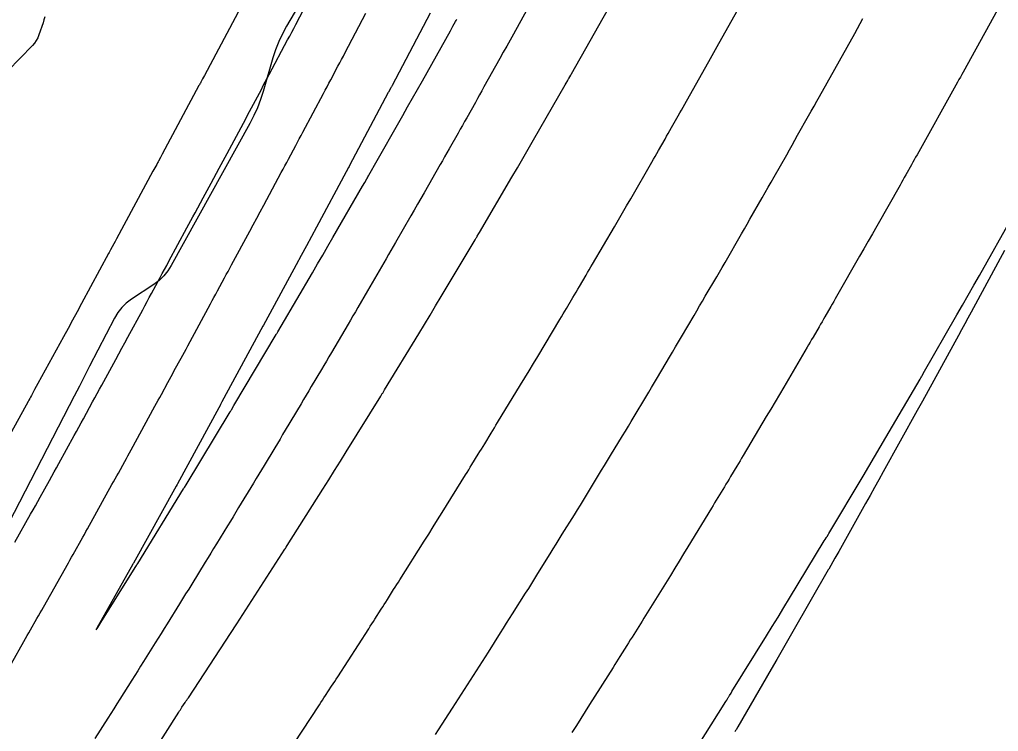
# Model space of a CAD drawing. Extents: x 1005228 to 1008882, y 1883389 to 1885754.
# Drawn here: x 1008294.8 to 1008346.5, y 1884822.7 to 1884860.4 of the extents above; entities that cross this region are included whole.
import ezdxf

# ---------------------------------------------------------------- set-up
doc = ezdxf.new("R2010")
doc.units = 0
for name, color, linetype in [('ATDIMS', 7, 'Continuous'), ('C-ANNO-NOTE', 7, 'Continuous'), ('TSOBSTACLE', 7, 'Continuous')]:
    doc.layers.add(name, color=color, linetype=linetype)

msp = doc.modelspace()

# ---------------------------------------------------------------- linework, layer by layer
at = {"layer": 'ATDIMS'}
for points in [[(1008309.29, 1884822.099), (1008310.634, 1884824.149), (1008310.714, 1884824.272), (1008310.795, 1884824.396), (1008310.876, 1884824.519), (1008310.957, 1884824.642), (1008311.279, 1884825.136), (1008311.36, 1884825.259), (1008311.44, 1884825.383), (1008311.52, 1884825.507), (1008311.6, 1884825.63), (1008313.236, 1884828.172), (1008313.319, 1884828.301), (1008313.401, 1884828.429), (1008313.483, 1884828.557), (1008313.566, 1884828.685), (1008313.895, 1884829.198), (1008313.977, 1884829.326), (1008314.059, 1884829.455), (1008314.141, 1884829.583), (1008314.222, 1884829.712), (1008314.554, 1884830.239), (1008314.637, 1884830.37), (1008314.719, 1884830.501), (1008314.802, 1884830.632), (1008314.885, 1884830.763), (1008316.17, 1884832.797), (1008316.407, 1884833.173), (1008316.643, 1884833.549), (1008316.878, 1884833.926), (1008317.113, 1884834.303), (1008318.347, 1884836.293), (1008318.432, 1884836.43), (1008318.517, 1884836.567), (1008318.602, 1884836.704), (1008318.687, 1884836.841), (1008319.026, 1884837.39), (1008319.111, 1884837.527), (1008319.196, 1884837.664), (1008319.28, 1884837.802), (1008319.364, 1884837.939), (1008319.705, 1884838.501), (1008319.789, 1884838.641), (1008319.874, 1884838.78), (1008319.959, 1884838.92), (1008320.044, 1884839.059), (1008321.259, 1884841.055), (1008321.485, 1884841.428), (1008321.711, 1884841.802), (1008321.936, 1884842.176), (1008322.161, 1884842.551), (1008323.332, 1884844.51), (1008323.418, 1884844.655), (1008323.505, 1884844.8), (1008323.591, 1884844.945), (1008323.677, 1884845.09), (1008324.023, 1884845.669), (1008324.109, 1884845.814), (1008324.195, 1884845.959), (1008324.281, 1884846.105), (1008324.366, 1884846.25), (1008324.712, 1884846.842), (1008324.798, 1884846.989), (1008324.884, 1884847.136), (1008324.971, 1884847.283), (1008325.057, 1884847.43), (1008326.208, 1884849.395), (1008326.425, 1884849.767), (1008326.642, 1884850.139), (1008326.858, 1884850.512), (1008327.073, 1884850.885), (1008328.187, 1884852.822), (1008328.274, 1884852.973), (1008328.361, 1884853.125), (1008328.448, 1884853.276), (1008328.535, 1884853.428), (1008328.883, 1884854.034), (1008328.97, 1884854.186), (1008329.057, 1884854.338), (1008329.143, 1884854.49), (1008329.229, 1884854.642), (1008329.578, 1884855.262), (1008329.665, 1884855.416), (1008329.752, 1884855.571), (1008329.839, 1884855.725), (1008329.926, 1884855.879), (1008331.286, 1884858.291), (1008331.375, 1884858.449), (1008331.463, 1884858.606), (1008331.552, 1884858.764), (1008331.64, 1884858.922), (1008333.47, 1884862.202)], [(1008306.478, 1884861.002), (1008304.56, 1884857.394), (1008304.465, 1884857.216), (1008304.371, 1884857.039), (1008304.347, 1884856.994), (1008304.323, 1884856.95), (1008304.3, 1884856.906), (1008304.276, 1884856.861), (1008302.332, 1884853.235), (1008302.236, 1884853.056), (1008302.14, 1884852.877), (1008302.116, 1884852.832), (1008302.092, 1884852.788), (1008302.068, 1884852.743), (1008302.043, 1884852.698), (1008301.895, 1884852.425), (1008301.846, 1884852.334), (1008299.914, 1884848.763), (1008299.844, 1884848.633), (1008299.774, 1884848.504), (1008299.599, 1884848.18), (1008299.529, 1884848.051), (1008299.494, 1884847.986), (1008298.074, 1884845.357), (1008297.836, 1884844.917), (1008297.598, 1884844.477), (1008297.359, 1884844.037), (1008297.12, 1884843.597), (1008295.77, 1884841.119), (1008295.684, 1884840.961), (1008295.598, 1884840.802), (1008295.425, 1884840.485), (1008295.382, 1884840.406), (1008295.338, 1884840.327), (1008295.295, 1884840.248), (1008295.251, 1884840.169), (1008293.483, 1884836.974)]]:
    msp.add_lwpolyline(points, dxfattribs=at)
at = {"layer": 'C-ANNO-NOTE'}
for points in [[(1008317.269, 1884874.226), (1008308.903, 1884859.999), (1008308.683, 1884859.597), (1008308.489, 1884859.184), (1008308.322, 1884858.759), (1008308.18, 1884858.323), (1008307.668, 1884856.557), (1008307.528, 1884856.12), (1008307.365, 1884855.693), (1008307.178, 1884855.276), (1008306.967, 1884854.869), (1008302.814, 1884847.363), (1008302.628, 1884847.07), (1008302.412, 1884846.805), (1008302.165, 1884846.568), (1008301.887, 1884846.36), (1008300.715, 1884845.585), (1008300.438, 1884845.377), (1008300.194, 1884845.139), (1008299.984, 1884844.871), (1008299.806, 1884844.573), (1008298.501, 1884842.043), (1008298.23, 1884841.517), (1008297.958, 1884840.991), (1008297.687, 1884840.465), (1008297.416, 1884839.939), (1008294.215, 1884833.729)], [(1008296.138, 1884860.494), (1008296.091, 1884860.334), (1008296.04, 1884860.175), (1008295.825, 1884859.541), (1008295.764, 1884859.388), (1008295.686, 1884859.244), (1008295.593, 1884859.11), (1008295.484, 1884858.985), (1008289.608, 1884852.96)]]:
    msp.add_lwpolyline(points, dxfattribs=at)
at = {"layer": 'TSOBSTACLE'}
for points in [[(1008321.763, 1884861.19), (1008320.878, 1884859.582), (1008320.701, 1884859.261), (1008320.524, 1884858.941), (1008320.346, 1884858.621), (1008320.168, 1884858.301), (1008319.323, 1884856.79), (1008319.21, 1884856.586), (1008319.096, 1884856.383), (1008318.983, 1884856.18), (1008318.869, 1884855.977), (1008318.415, 1884855.164), (1008318.301, 1884854.961), (1008318.187, 1884854.758), (1008318.072, 1884854.555), (1008317.957, 1884854.352), (1008317.483, 1884853.517), (1008317.366, 1884853.31), (1008317.248, 1884853.103), (1008317.131, 1884852.897), (1008317.014, 1884852.69), (1008316.17, 1884851.204), (1008315.996, 1884850.897), (1008315.821, 1884850.591), (1008315.645, 1884850.285), (1008315.469, 1884849.979), (1008314.657, 1884848.571), (1008314.534, 1884848.358), (1008314.411, 1884848.145), (1008314.288, 1884847.932), (1008314.165, 1884847.719), (1008313.673, 1884846.866), (1008313.55, 1884846.653), (1008313.427, 1884846.441), (1008313.303, 1884846.228), (1008313.179, 1884846.016), (1008312.662, 1884845.133), (1008312.534, 1884844.916), (1008312.407, 1884844.698), (1008312.279, 1884844.48), (1008312.151, 1884844.262), (1008311.27, 1884842.757), (1008311.138, 1884842.532), (1008311.005, 1884842.307), (1008310.872, 1884842.082), (1008310.738, 1884841.857), (1008310.204, 1884840.959), (1008310.07, 1884840.734), (1008309.936, 1884840.509), (1008309.803, 1884840.285), (1008309.669, 1884840.06), (1008308.833, 1884838.656), (1008308.694, 1884838.423), (1008308.555, 1884838.19), (1008308.415, 1884837.958), (1008308.275, 1884837.725), (1008307.714, 1884836.797), (1008307.574, 1884836.565), (1008307.433, 1884836.333), (1008307.293, 1884836.101), (1008307.153, 1884835.868), (1008306.369, 1884834.572), (1008306.224, 1884834.331), (1008306.077, 1884834.09), (1008305.931, 1884833.85), (1008305.784, 1884833.61), (1008305.195, 1884832.65), (1008305.047, 1884832.41), (1008304.9, 1884832.171), (1008304.753, 1884831.931), (1008304.606, 1884831.691), (1008303.893, 1884830.529), (1008303.733, 1884830.268), (1008303.572, 1884830.008), (1008303.411, 1884829.747), (1008303.249, 1884829.487), (1008302.587, 1884828.425), (1008302.433, 1884828.177), (1008302.278, 1884827.928), (1008302.123, 1884827.68), (1008301.968, 1884827.432), (1008301.349, 1884826.439), (1008301.194, 1884826.19), (1008301.039, 1884825.943), (1008300.883, 1884825.695), (1008300.727, 1884825.448), (1008300.094, 1884824.446), (1008299.936, 1884824.197), (1008299.778, 1884823.947), (1008299.621, 1884823.698), (1008299.463, 1884823.448), (1008298.783, 1884822.374)], [(1008301.104, 1884820.433), (1008303.211, 1884823.764), (1008303.252, 1884823.829), (1008303.293, 1884823.893), (1008303.335, 1884823.957), (1008303.377, 1884824.02), (1008303.547, 1884824.274), (1008303.589, 1884824.337), (1008303.631, 1884824.401), (1008303.673, 1884824.464), (1008303.715, 1884824.528), (1008306.235, 1884828.373), (1008306.268, 1884828.423), (1008306.274, 1884828.433), (1008308.813, 1884832.376), (1008308.836, 1884832.413), (1008308.865, 1884832.459), (1008308.883, 1884832.486), (1008308.93, 1884832.561), (1008310.819, 1884835.551), (1008311.129, 1884836.043), (1008311.438, 1884836.536), (1008311.747, 1884837.029), (1008312.054, 1884837.523), (1008313.873, 1884840.456), (1008313.915, 1884840.523), (1008313.956, 1884840.589), (1008313.976, 1884840.623), (1008313.997, 1884840.656), (1008314.059, 1884840.758), (1008314.079, 1884840.792), (1008315.88, 1884843.751), (1008316.178, 1884844.242), (1008316.476, 1884844.734), (1008316.772, 1884845.226), (1008317.067, 1884845.719), (1008318.808, 1884848.632), (1008318.863, 1884848.724), (1008318.918, 1884848.817), (1008318.932, 1884848.84), (1008318.945, 1884848.863), (1008318.959, 1884848.886), (1008318.973, 1884848.909), (1008319.055, 1884849.051), (1008319.083, 1884849.098), (1008320.803, 1884852.033), (1008321.09, 1884852.524), (1008321.376, 1884853.016), (1008321.661, 1884853.508), (1008321.945, 1884854), (1008323.613, 1884856.901), (1008323.662, 1884856.987), (1008323.744, 1884857.129), (1008323.76, 1884857.158), (1008323.776, 1884857.186), (1008323.793, 1884857.215), (1008323.809, 1884857.243), (1008323.907, 1884857.418), (1008323.94, 1884857.476), (1008326.138, 1884861.375)], [(1008293.701, 1884825.176), (1008295.033, 1884827.505), (1008295.118, 1884827.655), (1008295.204, 1884827.805), (1008295.29, 1884827.955), (1008295.376, 1884828.105), (1008295.719, 1884828.705), (1008295.804, 1884828.856), (1008295.89, 1884829.006), (1008295.975, 1884829.156), (1008296.06, 1884829.307), (1008297.377, 1884831.647), (1008297.461, 1884831.797), (1008297.546, 1884831.948), (1008297.631, 1884832.098), (1008297.715, 1884832.249), (1008298.054, 1884832.851), (1008298.138, 1884833.001), (1008298.223, 1884833.152), (1008298.307, 1884833.303), (1008298.39, 1884833.454), (1008299.682, 1884835.785), (1008299.766, 1884835.938), (1008299.851, 1884836.09), (1008299.935, 1884836.243), (1008300.02, 1884836.396), (1008300.358, 1884837.008), (1008300.443, 1884837.16), (1008300.527, 1884837.313), (1008300.611, 1884837.467), (1008300.695, 1884837.62), (1008301.952, 1884839.926), (1008302.037, 1884840.082), (1008302.122, 1884840.239), (1008302.207, 1884840.395), (1008302.292, 1884840.552), (1008302.633, 1884841.177), (1008302.718, 1884841.334), (1008302.803, 1884841.49), (1008302.888, 1884841.647), (1008302.973, 1884841.804), (1008303.328, 1884842.461), (1008303.416, 1884842.623), (1008303.503, 1884842.785), (1008303.591, 1884842.947), (1008303.678, 1884843.109), (1008304.879, 1884845.33), (1008304.971, 1884845.502), (1008305.064, 1884845.674), (1008305.157, 1884845.846), (1008305.25, 1884846.018), (1008305.622, 1884846.706), (1008305.715, 1884846.877), (1008305.808, 1884847.049), (1008305.901, 1884847.221), (1008305.994, 1884847.393), (1008306.953, 1884849.165), (1008307.14, 1884849.51), (1008307.327, 1884849.856), (1008307.513, 1884850.202), (1008307.699, 1884850.549), (1008308.623, 1884852.272), (1008308.719, 1884852.449), (1008308.814, 1884852.627), (1008308.909, 1884852.804), (1008309.004, 1884852.982), (1008309.384, 1884853.691), (1008309.479, 1884853.868), (1008309.574, 1884854.046), (1008309.669, 1884854.223), (1008309.763, 1884854.401), (1008310.85, 1884856.444), (1008310.946, 1884856.624), (1008311.041, 1884856.804), (1008311.137, 1884856.984), (1008311.233, 1884857.164), (1008311.615, 1884857.883), (1008311.711, 1884858.063), (1008311.806, 1884858.243), (1008311.901, 1884858.423), (1008311.996, 1884858.603), (1008313.092, 1884860.682)], [(1008294.553, 1884832.745), (1008295.387, 1884834.228), (1008295.512, 1884834.45), (1008295.636, 1884834.672), (1008295.76, 1884834.895), (1008295.883, 1884835.118), (1008296.377, 1884836.009), (1008296.5, 1884836.231), (1008296.624, 1884836.454), (1008296.747, 1884836.677), (1008296.87, 1884836.9), (1008297.688, 1884838.377), (1008297.81, 1884838.598), (1008297.932, 1884838.82), (1008298.054, 1884839.043), (1008298.176, 1884839.265), (1008298.661, 1884840.155), (1008298.782, 1884840.377), (1008298.903, 1884840.6), (1008299.024, 1884840.822), (1008299.145, 1884841.045), (1008299.877, 1884842.387), (1008300.039, 1884842.685), (1008300.201, 1884842.984), (1008300.362, 1884843.282), (1008300.524, 1884843.58), (1008301.304, 1884845.024), (1008301.419, 1884845.237), (1008301.534, 1884845.45), (1008301.649, 1884845.663), (1008301.764, 1884845.876), (1008302.224, 1884846.728), (1008302.339, 1884846.941), (1008302.454, 1884847.154), (1008302.569, 1884847.367), (1008302.685, 1884847.58), (1008303.637, 1884849.341), (1008303.745, 1884849.539), (1008303.852, 1884849.737), (1008303.959, 1884849.935), (1008304.066, 1884850.133), (1008304.498, 1884850.931), (1008304.604, 1884851.127), (1008304.709, 1884851.322), (1008304.814, 1884851.517), (1008304.919, 1884851.713), (1008305.339, 1884852.495), (1008305.444, 1884852.691), (1008305.549, 1884852.886), (1008305.654, 1884853.082), (1008305.759, 1884853.277), (1008306.741, 1884855.109), (1008306.845, 1884855.304), (1008306.949, 1884855.498), (1008307.052, 1884855.692), (1008307.156, 1884855.887), (1008307.57, 1884856.665), (1008307.673, 1884856.86), (1008307.777, 1884857.054), (1008307.88, 1884857.249), (1008307.984, 1884857.444), (1008308.957, 1884859.274), (1008309.065, 1884859.478), (1008309.173, 1884859.682), (1008309.281, 1884859.885), (1008309.388, 1884860.089), (1008309.818, 1884860.905)], [(1008316.488, 1884860.692), (1008314.473, 1884856.868), (1008314.456, 1884856.836), (1008314.44, 1884856.805), (1008314.423, 1884856.773), (1008314.406, 1884856.742), (1008314.289, 1884856.522), (1008314.272, 1884856.49), (1008312.23, 1884852.65), (1008312.2, 1884852.594), (1008312.17, 1884852.537), (1008312.048, 1884852.311), (1008310.479, 1884849.384), (1008310.212, 1884848.887), (1008309.944, 1884848.391), (1008309.677, 1884847.894), (1008309.408, 1884847.398), (1008307.787, 1884844.403), (1008307.686, 1884844.216), (1008307.652, 1884844.153), (1008305.489, 1884840.151), (1008305.414, 1884840.012), (1008305.39, 1884839.967), (1008305.325, 1884839.848), (1008303.133, 1884835.826), (1008303.117, 1884835.796), (1008303.067, 1884835.707), (1008300.815, 1884831.641), (1008300.804, 1884831.621), (1008300.782, 1884831.582), (1008299.111, 1884828.613), (1008298.906, 1884828.243), (1008298.845, 1884828.115), (1008298.928, 1884828.23), (1008299.154, 1884828.587), (1008300.938, 1884831.45), (1008300.981, 1884831.519), (1008300.997, 1884831.545), (1008301.041, 1884831.617), (1008303.462, 1884835.56), (1008303.484, 1884835.596), (1008303.506, 1884835.633), (1008303.594, 1884835.779), (1008305.92, 1884839.628), (1008305.937, 1884839.655), (1008305.954, 1884839.683), (1008305.97, 1884839.71), (1008305.987, 1884839.738), (1008306.118, 1884839.959), (1008308.353, 1884843.713), (1008308.374, 1884843.75), (1008308.396, 1884843.786), (1008308.417, 1884843.822), (1008308.438, 1884843.858), (1008308.609, 1884844.149), (1008310.263, 1884846.973), (1008310.536, 1884847.44), (1008310.808, 1884847.907), (1008311.08, 1884848.374), (1008311.35, 1884848.842), (1008312.915, 1884851.555), (1008313.028, 1884851.75), (1008313.14, 1884851.945), (1008313.168, 1884851.994), (1008313.196, 1884852.042), (1008313.224, 1884852.091), (1008313.252, 1884852.14), (1008313.453, 1884852.493), (1008313.481, 1884852.544), (1008315.033, 1884855.277), (1008315.293, 1884855.736), (1008315.553, 1884856.196), (1008315.812, 1884856.657), (1008316.07, 1884857.118), (1008317.549, 1884859.764), (1008317.684, 1884860.004), (1008317.818, 1884860.244), (1008317.851, 1884860.304), (1008317.885, 1884860.365)], [(1008346.446, 1884860.861), (1008344.629, 1884857.58), (1008344.555, 1884857.446), (1008344.48, 1884857.311), (1008344.405, 1884857.177), (1008344.33, 1884857.042), (1008342.193, 1884853.211), (1008342.118, 1884853.078), (1008342.044, 1884852.944), (1008341.969, 1884852.81), (1008341.893, 1884852.677), (1008341.592, 1884852.143), (1008341.517, 1884852.01), (1008341.442, 1884851.876), (1008341.367, 1884851.743), (1008341.292, 1884851.609), (1008340.068, 1884849.439), (1008339.843, 1884849.039), (1008339.617, 1884848.641), (1008339.39, 1884848.242), (1008339.162, 1884847.844), (1008337.946, 1884845.727), (1008337.868, 1884845.593), (1008337.791, 1884845.458), (1008337.714, 1884845.324), (1008337.637, 1884845.19), (1008337.329, 1884844.654), (1008337.251, 1884844.52), (1008337.174, 1884844.386), (1008337.096, 1884844.252), (1008337.018, 1884844.118), (1008336.7, 1884843.576), (1008336.621, 1884843.442), (1008336.542, 1884843.307), (1008336.464, 1884843.172), (1008336.385, 1884843.037), (1008335.153, 1884840.932), (1008334.925, 1884840.542), (1008334.695, 1884840.152), (1008334.465, 1884839.763), (1008334.233, 1884839.374), (1008333.009, 1884837.32), (1008332.926, 1884837.182), (1008332.844, 1884837.044), (1008332.761, 1884836.906), (1008332.679, 1884836.767), (1008332.348, 1884836.215), (1008332.265, 1884836.076), (1008332.182, 1884835.939), (1008332.099, 1884835.801), (1008332.016, 1884835.663), (1008331.675, 1884835.103), (1008331.59, 1884834.964), (1008331.505, 1884834.824), (1008331.421, 1884834.685), (1008331.336, 1884834.546), (1008330.097, 1884832.506), (1008329.866, 1884832.126), (1008329.634, 1884831.747), (1008329.401, 1884831.368), (1008329.168, 1884830.99), (1008327.942, 1884829.009), (1008327.853, 1884828.866), (1008327.764, 1884828.723), (1008327.675, 1884828.579), (1008327.586, 1884828.436), (1008327.231, 1884827.863), (1008327.142, 1884827.72), (1008327.052, 1884827.577), (1008326.963, 1884827.434), (1008326.873, 1884827.291), (1008326.505, 1884826.708), (1008326.413, 1884826.564), (1008326.322, 1884826.419), (1008326.231, 1884826.274), (1008326.139, 1884826.129), (1008324.901, 1884824.164), (1008324.668, 1884823.796), (1008324.435, 1884823.429), (1008324.201, 1884823.062), (1008323.966, 1884822.695)], [(1008316.769, 1884822.585), (1008316.926, 1884822.828), (1008317.66, 1884823.969), (1008317.819, 1884824.216), (1008317.978, 1884824.463), (1008318.137, 1884824.71), (1008318.296, 1884824.957), (1008318.931, 1884825.947), (1008319.089, 1884826.194), (1008319.247, 1884826.442), (1008319.405, 1884826.69), (1008319.561, 1884826.938), (1008320.202, 1884827.955), (1008320.362, 1884828.208), (1008320.521, 1884828.46), (1008320.68, 1884828.712), (1008320.839, 1884828.964), (1008321.522, 1884830.044), (1008321.685, 1884830.303), (1008321.848, 1884830.563), (1008322.01, 1884830.823), (1008322.172, 1884831.083), (1008322.821, 1884832.13), (1008322.981, 1884832.388), (1008323.141, 1884832.645), (1008323.3, 1884832.902), (1008323.46, 1884833.16), (1008324.097, 1884834.19), (1008324.256, 1884834.448), (1008324.415, 1884834.706), (1008324.573, 1884834.964), (1008324.73, 1884835.223), (1008325.376, 1884836.285), (1008325.533, 1884836.544), (1008325.69, 1884836.802), (1008325.847, 1884837.061), (1008326.004, 1884837.319), (1008326.637, 1884838.359), (1008326.792, 1884838.614), (1008326.947, 1884838.87), (1008327.101, 1884839.126), (1008327.254, 1884839.383), (1008327.868, 1884840.409), (1008328.021, 1884840.665), (1008328.174, 1884840.922), (1008328.327, 1884841.179), (1008328.48, 1884841.435), (1008329.128, 1884842.522), (1008329.287, 1884842.788), (1008329.445, 1884843.056), (1008329.603, 1884843.323), (1008329.76, 1884843.591), (1008330.415, 1884844.711), (1008330.564, 1884844.966), (1008330.713, 1884845.221), (1008330.863, 1884845.476), (1008331.012, 1884845.731), (1008331.613, 1884846.757), (1008331.761, 1884847.009), (1008331.908, 1884847.262), (1008332.054, 1884847.516), (1008332.201, 1884847.769), (1008332.784, 1884848.784), (1008332.93, 1884849.038), (1008333.076, 1884849.292), (1008333.222, 1884849.545), (1008333.368, 1884849.799), (1008334.022, 1884850.939), (1008334.18, 1884851.214), (1008334.337, 1884851.489), (1008334.493, 1884851.764), (1008334.649, 1884852.04), (1008335.308, 1884853.211), (1008335.452, 1884853.467), (1008335.597, 1884853.723), (1008335.742, 1884853.98), (1008335.886, 1884854.236), (1008336.465, 1884855.262), (1008336.609, 1884855.519), (1008336.753, 1884855.775), (1008336.897, 1884856.032), (1008337.041, 1884856.289), (1008338.9, 1884859.622), (1008339.045, 1884859.882), (1008339.19, 1884860.142), (1008339.334, 1884860.403)], [(1008330.24, 1884821.391), (1008332.09, 1884824.325), (1008332.14, 1884824.404), (1008332.224, 1884824.538), (1008332.241, 1884824.564), (1008332.257, 1884824.59), (1008332.273, 1884824.616), (1008332.29, 1884824.643), (1008332.371, 1884824.774), (1008332.42, 1884824.853), (1008334.238, 1884827.791), (1008334.546, 1884828.289), (1008334.853, 1884828.789), (1008335.159, 1884829.289), (1008335.464, 1884829.789), (1008337.296, 1884832.807), (1008337.345, 1884832.887), (1008337.394, 1884832.967), (1008337.406, 1884832.987), (1008337.418, 1884833.007), (1008337.43, 1884833.027), (1008337.442, 1884833.047), (1008337.513, 1884833.166), (1008337.537, 1884833.206), (1008339.339, 1884836.227), (1008339.642, 1884836.737), (1008339.945, 1884837.248), (1008340.247, 1884837.76), (1008340.547, 1884838.272), (1008342.354, 1884841.363), (1008342.389, 1884841.421), (1008342.423, 1884841.48), (1008342.44, 1884841.509), (1008342.457, 1884841.538), (1008342.523, 1884841.654), (1008344.301, 1884844.749), (1008344.599, 1884845.27), (1008344.897, 1884845.792), (1008345.193, 1884846.314), (1008345.488, 1884846.837), (1008347.275, 1884850.008)], [(1008346.811, 1884848.157), (1008345.047, 1884844.895), (1008344.88, 1884844.585), (1008344.711, 1884844.275), (1008344.543, 1884843.966), (1008344.374, 1884843.657), (1008342.474, 1884840.184), (1008342.407, 1884840.063), (1008342.341, 1884839.942), (1008342.274, 1884839.821), (1008342.207, 1884839.701), (1008340.41, 1884836.461), (1008340.177, 1884836.042), (1008339.943, 1884835.624), (1008339.709, 1884835.205), (1008339.475, 1884834.787), (1008338.055, 1884832.259), (1008338.004, 1884832.167), (1008337.952, 1884832.076), (1008337.9, 1884831.984), (1008337.848, 1884831.892), (1008337.527, 1884831.323), (1008337.507, 1884831.288), (1008335.638, 1884828.026), (1008335.352, 1884827.529), (1008335.067, 1884827.033), (1008334.78, 1884826.537), (1008334.493, 1884826.041), (1008332.724, 1884822.991), (1008332.634, 1884822.837), (1008332.612, 1884822.798), (1008332.589, 1884822.76), (1008332.566, 1884822.721)]]:
    msp.add_lwpolyline(points, dxfattribs=at)

doc.saveas('drawing.dxf')
